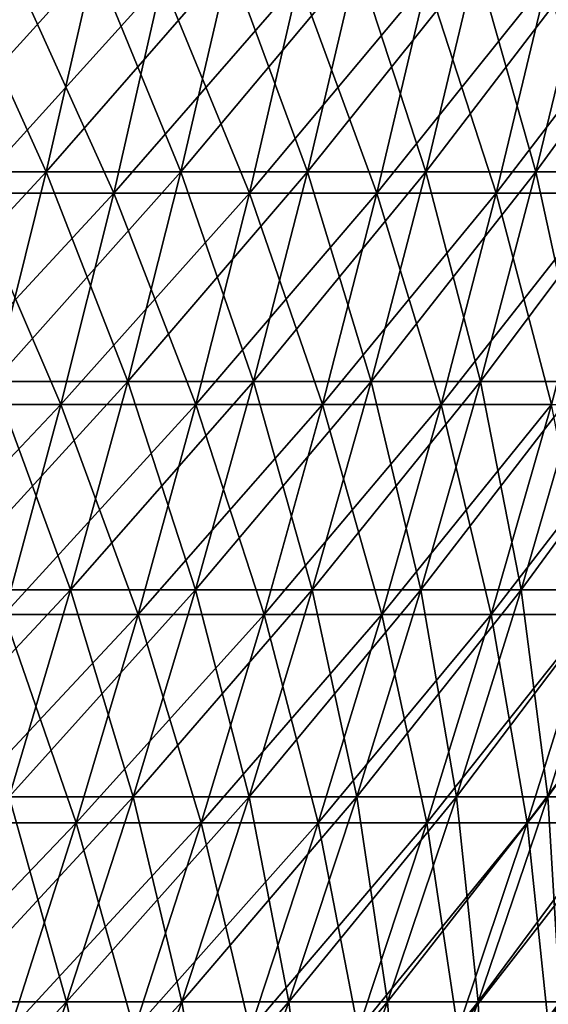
# Model space of a CAD drawing. Header units: millimetres. Extents: x -250 to 250, y -45 to 4150.
# Tile 793 of 805: x 210 to 223, y 4064 to 4089. Entities that reach past the tile are written whole.
import ezdxf

# ---------------------------------------------------------------- set-up
doc = ezdxf.new("R2010")
doc.units = ezdxf.units.MM
doc.header["$LTSCALE"] = 81.481481
for name, color, linetype in [('19', 7, 'CONTINUOUS'), ('20', 7, 'CONTINUOUS'), ('21', 7, 'CONTINUOUS'), ('22', 7, 'CONTINUOUS')]:
    doc.layers.add(name, color=color, linetype=linetype)

msp = doc.modelspace()

# ---------------------------------------------------------------- linework, layer by layer
at = {"layer": '19', "color": 7, "linetype": 'CONTINUOUS'}
for points in [[(212.561, 4084.507, -114.143), (208.945, 4084.507, -120.634), (213.784, 4089.852, -114.799), (212.561, 4084.507, -114.143)], [(213.784, 4089.852, -114.799), (208.945, 4084.507, -120.634), (210.147, 4089.852, -121.328), (213.784, 4089.852, -114.799)], [(215.975, 4084.507, -107.543), (212.561, 4084.507, -114.143), (217.217, 4089.852, -108.161), (215.975, 4084.507, -107.543)], [(217.217, 4089.852, -108.161), (212.561, 4084.507, -114.143), (213.784, 4089.852, -114.799), (217.217, 4089.852, -108.161)], [(219.184, 4084.507, -100.841), (215.975, 4084.507, -107.543), (220.445, 4089.852, -101.421), (219.184, 4084.507, -100.841)], [(220.445, 4089.852, -101.421), (215.975, 4084.507, -107.543), (217.217, 4089.852, -108.161), (220.445, 4089.852, -101.421)], [(222.186, 4084.507, -94.043), (219.184, 4084.507, -100.841), (223.464, 4089.852, -94.584), (222.186, 4084.507, -94.043)], [(223.464, 4089.852, -94.584), (219.184, 4084.507, -100.841), (220.445, 4089.852, -101.421), (223.464, 4089.852, -94.584)], [(224.977, 4084.507, -87.156), (222.186, 4084.507, -94.043), (226.271, 4089.852, -87.658), (224.977, 4084.507, -87.156)], [(226.271, 4089.852, -87.658), (222.186, 4084.507, -94.043), (223.464, 4089.852, -94.584), (226.271, 4089.852, -87.658)], [(211.234, 4079.194, -113.431), (207.641, 4079.194, -119.882), (212.561, 4084.507, -114.143), (211.234, 4079.194, -113.431)], [(212.561, 4084.507, -114.143), (207.641, 4079.194, -119.882), (208.945, 4084.507, -120.634), (212.561, 4084.507, -114.143)], [(214.627, 4079.194, -106.872), (211.234, 4079.194, -113.431), (215.975, 4084.507, -107.543), (214.627, 4079.194, -106.872)], [(215.975, 4084.507, -107.543), (211.234, 4079.194, -113.431), (212.561, 4084.507, -114.143), (215.975, 4084.507, -107.543)], [(217.817, 4079.194, -100.212), (214.627, 4079.194, -106.872), (219.184, 4084.507, -100.841), (217.817, 4079.194, -100.212)], [(219.184, 4084.507, -100.841), (214.627, 4079.194, -106.872), (215.975, 4084.507, -107.543), (219.184, 4084.507, -100.841)], [(220.799, 4079.194, -93.456), (217.817, 4079.194, -100.212), (222.186, 4084.507, -94.043), (220.799, 4079.194, -93.456)], [(222.186, 4084.507, -94.043), (217.817, 4079.194, -100.212), (219.184, 4084.507, -100.841), (222.186, 4084.507, -94.043)], [(223.573, 4079.194, -86.613), (220.799, 4079.194, -93.456), (224.977, 4084.507, -87.156), (223.573, 4079.194, -86.613)], [(224.977, 4084.507, -87.156), (220.799, 4079.194, -93.456), (222.186, 4084.507, -94.043), (224.977, 4084.507, -87.156)], [(209.805, 4073.915, -112.663), (206.236, 4073.915, -119.07), (211.234, 4079.194, -113.431), (209.805, 4073.915, -112.663)], [(211.234, 4079.194, -113.431), (206.236, 4073.915, -119.07), (207.641, 4079.194, -119.882), (211.234, 4079.194, -113.431)], [(213.175, 4073.915, -106.149), (209.805, 4073.915, -112.663), (214.627, 4079.194, -106.872), (213.175, 4073.915, -106.149)], [(214.627, 4079.194, -106.872), (209.805, 4073.915, -112.663), (211.234, 4079.194, -113.431), (214.627, 4079.194, -106.872)], [(216.343, 4073.915, -99.533), (213.175, 4073.915, -106.149), (217.817, 4079.194, -100.212), (216.343, 4073.915, -99.533)], [(217.817, 4079.194, -100.212), (213.175, 4073.915, -106.149), (214.627, 4079.194, -106.872), (217.817, 4079.194, -100.212)], [(219.305, 4073.915, -92.824), (216.343, 4073.915, -99.533), (220.799, 4079.194, -93.456), (219.305, 4073.915, -92.824)], [(220.799, 4079.194, -93.456), (216.343, 4073.915, -99.533), (217.817, 4079.194, -100.212), (220.799, 4079.194, -93.456)], [(222.06, 4073.915, -86.026), (219.305, 4073.915, -92.824), (223.573, 4079.194, -86.613), (222.06, 4073.915, -86.026)], [(223.573, 4079.194, -86.613), (219.305, 4073.915, -92.824), (220.799, 4079.194, -93.456), (223.573, 4079.194, -86.613)], [(224.604, 4073.915, -79.147), (222.06, 4073.915, -86.026), (226.134, 4079.194, -79.687), (224.604, 4073.915, -79.147)], [(226.134, 4079.194, -79.687), (222.06, 4073.915, -86.026), (223.573, 4079.194, -86.613), (226.134, 4079.194, -79.687)], [(211.619, 4068.673, -105.373), (208.273, 4068.673, -111.84), (213.175, 4073.915, -106.149), (211.619, 4068.673, -105.373)], [(213.175, 4073.915, -106.149), (208.273, 4068.673, -111.84), (209.805, 4073.915, -112.663), (213.175, 4073.915, -106.149)], [(214.763, 4068.673, -98.807), (211.619, 4068.673, -105.373), (216.343, 4073.915, -99.533), (214.763, 4068.673, -98.807)], [(216.343, 4073.915, -99.533), (211.619, 4068.673, -105.373), (213.175, 4073.915, -106.149), (216.343, 4073.915, -99.533)], [(217.704, 4068.673, -92.146), (214.763, 4068.673, -98.807), (219.305, 4073.915, -92.824), (217.704, 4068.673, -92.146)], [(219.305, 4073.915, -92.824), (214.763, 4068.673, -98.807), (216.343, 4073.915, -99.533), (219.305, 4073.915, -92.824)], [(220.438, 4068.673, -85.398), (217.704, 4068.673, -92.146), (222.06, 4073.915, -86.026), (220.438, 4068.673, -85.398)], [(222.06, 4073.915, -86.026), (217.704, 4068.673, -92.146), (219.305, 4073.915, -92.824), (222.06, 4073.915, -86.026)], [(222.964, 4068.673, -78.569), (220.438, 4068.673, -85.398), (224.604, 4073.915, -79.147), (222.964, 4068.673, -78.569)], [(224.604, 4073.915, -79.147), (220.438, 4068.673, -85.398), (222.06, 4073.915, -86.026), (224.604, 4073.915, -79.147)], [(225.278, 4068.673, -71.666), (222.964, 4068.673, -78.569), (226.934, 4073.915, -72.193), (225.278, 4068.673, -71.666)], [(226.934, 4073.915, -72.193), (222.964, 4068.673, -78.569), (224.604, 4073.915, -79.147), (226.934, 4073.915, -72.193)], [(209.959, 4063.471, -104.547), (206.64, 4063.471, -110.963), (211.619, 4068.673, -105.373), (209.959, 4063.471, -104.547)], [(211.619, 4068.673, -105.373), (206.64, 4063.471, -110.963), (208.273, 4068.673, -111.84), (211.619, 4068.673, -105.373)], [(213.079, 4063.471, -98.032), (209.959, 4063.471, -104.547), (214.763, 4068.673, -98.807), (213.079, 4063.471, -98.032)], [(214.763, 4068.673, -98.807), (209.959, 4063.471, -104.547), (211.619, 4068.673, -105.373), (214.763, 4068.673, -98.807)], [(215.997, 4063.471, -91.424), (213.079, 4063.471, -98.032), (217.704, 4068.673, -92.146), (215.997, 4063.471, -91.424)], [(217.704, 4068.673, -92.146), (213.079, 4063.471, -98.032), (214.763, 4068.673, -98.807), (217.704, 4068.673, -92.146)], [(218.71, 4063.471, -84.729), (215.997, 4063.471, -91.424), (220.438, 4068.673, -85.398), (218.71, 4063.471, -84.729)], [(220.438, 4068.673, -85.398), (215.997, 4063.471, -91.424), (217.704, 4068.673, -92.146), (220.438, 4068.673, -85.398)], [(221.215, 4063.471, -77.953), (218.71, 4063.471, -84.729), (222.964, 4068.673, -78.569), (221.215, 4063.471, -77.953)], [(222.964, 4068.673, -78.569), (218.71, 4063.471, -84.729), (220.438, 4068.673, -85.398), (222.964, 4068.673, -78.569)], [(223.511, 4063.471, -71.104), (221.215, 4063.471, -77.953), (225.278, 4068.673, -71.666), (223.511, 4063.471, -71.104)], [(225.278, 4068.673, -71.666), (221.215, 4063.471, -77.953), (222.964, 4068.673, -78.569), (225.278, 4068.673, -71.666)]]:
    msp.add_3dface(points, dxfattribs=at)
at = {"layer": '20', "color": 7, "linetype": 'CONTINUOUS'}
for points in [[(208.945, 4084.507, 120.634), (212.561, 4084.507, 114.143), (210.147, 4089.852, 121.328), (208.945, 4084.507, 120.634)], [(210.147, 4089.852, 121.328), (212.561, 4084.507, 114.143), (213.784, 4089.852, 114.799), (210.147, 4089.852, 121.328)], [(212.561, 4084.507, 114.143), (215.975, 4084.507, 107.543), (213.784, 4089.852, 114.799), (212.561, 4084.507, 114.143)], [(213.784, 4089.852, 114.799), (215.975, 4084.507, 107.543), (217.217, 4089.852, 108.161), (213.784, 4089.852, 114.799)], [(215.975, 4084.507, 107.543), (219.184, 4084.507, 100.841), (217.217, 4089.852, 108.161), (215.975, 4084.507, 107.543)], [(217.217, 4089.852, 108.161), (219.184, 4084.507, 100.841), (220.445, 4089.852, 101.421), (217.217, 4089.852, 108.161)], [(219.184, 4084.507, 100.841), (222.186, 4084.507, 94.043), (220.445, 4089.852, 101.421), (219.184, 4084.507, 100.841)], [(220.445, 4089.852, 101.421), (222.186, 4084.507, 94.043), (223.464, 4089.852, 94.584), (220.445, 4089.852, 101.421)], [(222.186, 4084.507, 94.043), (224.977, 4084.507, 87.156), (223.464, 4089.852, 94.584), (222.186, 4084.507, 94.043)], [(223.464, 4089.852, 94.584), (224.977, 4084.507, 87.156), (226.271, 4089.852, 87.658), (223.464, 4089.852, 94.584)], [(207.641, 4079.194, 119.882), (211.234, 4079.194, 113.431), (208.945, 4084.507, 120.634), (207.641, 4079.194, 119.882)], [(208.945, 4084.507, 120.634), (211.234, 4079.194, 113.431), (212.561, 4084.507, 114.143), (208.945, 4084.507, 120.634)], [(211.234, 4079.194, 113.431), (214.627, 4079.194, 106.872), (212.561, 4084.507, 114.143), (211.234, 4079.194, 113.431)], [(212.561, 4084.507, 114.143), (214.627, 4079.194, 106.872), (215.975, 4084.507, 107.543), (212.561, 4084.507, 114.143)], [(214.627, 4079.194, 106.872), (217.817, 4079.194, 100.212), (215.975, 4084.507, 107.543), (214.627, 4079.194, 106.872)], [(215.975, 4084.507, 107.543), (217.817, 4079.194, 100.212), (219.184, 4084.507, 100.841), (215.975, 4084.507, 107.543)], [(217.817, 4079.194, 100.212), (220.799, 4079.194, 93.456), (219.184, 4084.507, 100.841), (217.817, 4079.194, 100.212)], [(219.184, 4084.507, 100.841), (220.799, 4079.194, 93.456), (222.186, 4084.507, 94.043), (219.184, 4084.507, 100.841)], [(220.799, 4079.194, 93.456), (223.573, 4079.194, 86.613), (222.186, 4084.507, 94.043), (220.799, 4079.194, 93.456)], [(222.186, 4084.507, 94.043), (223.573, 4079.194, 86.613), (224.977, 4084.507, 87.156), (222.186, 4084.507, 94.043)], [(207.641, 4079.194, 119.882), (209.805, 4073.915, 112.663), (211.234, 4079.194, 113.431), (207.641, 4079.194, 119.882)], [(209.805, 4073.915, 112.663), (213.175, 4073.915, 106.149), (211.234, 4079.194, 113.431), (209.805, 4073.915, 112.663)], [(211.234, 4079.194, 113.431), (213.175, 4073.915, 106.149), (214.627, 4079.194, 106.872), (211.234, 4079.194, 113.431)], [(213.175, 4073.915, 106.149), (216.343, 4073.915, 99.533), (214.627, 4079.194, 106.872), (213.175, 4073.915, 106.149)], [(214.627, 4079.194, 106.872), (216.343, 4073.915, 99.533), (217.817, 4079.194, 100.212), (214.627, 4079.194, 106.872)], [(216.343, 4073.915, 99.533), (219.305, 4073.915, 92.824), (217.817, 4079.194, 100.212), (216.343, 4073.915, 99.533)], [(217.817, 4079.194, 100.212), (219.305, 4073.915, 92.824), (220.799, 4079.194, 93.456), (217.817, 4079.194, 100.212)], [(219.305, 4073.915, 92.824), (222.06, 4073.915, 86.026), (220.799, 4079.194, 93.456), (219.305, 4073.915, 92.824)], [(220.799, 4079.194, 93.456), (222.06, 4073.915, 86.026), (223.573, 4079.194, 86.613), (220.799, 4079.194, 93.456)], [(222.06, 4073.915, 86.026), (224.604, 4073.915, 79.147), (223.573, 4079.194, 86.613), (222.06, 4073.915, 86.026)], [(208.273, 4068.673, 111.84), (211.619, 4068.673, 105.373), (209.805, 4073.915, 112.663), (208.273, 4068.673, 111.84)], [(209.805, 4073.915, 112.663), (211.619, 4068.673, 105.373), (213.175, 4073.915, 106.149), (209.805, 4073.915, 112.663)], [(211.619, 4068.673, 105.373), (214.763, 4068.673, 98.807), (213.175, 4073.915, 106.149), (211.619, 4068.673, 105.373)], [(213.175, 4073.915, 106.149), (214.763, 4068.673, 98.807), (216.343, 4073.915, 99.533), (213.175, 4073.915, 106.149)], [(214.763, 4068.673, 98.807), (217.704, 4068.673, 92.146), (216.343, 4073.915, 99.533), (214.763, 4068.673, 98.807)], [(216.343, 4073.915, 99.533), (217.704, 4068.673, 92.146), (219.305, 4073.915, 92.824), (216.343, 4073.915, 99.533)], [(217.704, 4068.673, 92.146), (220.438, 4068.673, 85.398), (219.305, 4073.915, 92.824), (217.704, 4068.673, 92.146)], [(219.305, 4073.915, 92.824), (220.438, 4068.673, 85.398), (222.06, 4073.915, 86.026), (219.305, 4073.915, 92.824)], [(220.438, 4068.673, 85.398), (222.964, 4068.673, 78.569), (222.06, 4073.915, 86.026), (220.438, 4068.673, 85.398)], [(222.06, 4073.915, 86.026), (222.964, 4068.673, 78.569), (224.604, 4073.915, 79.147), (222.06, 4073.915, 86.026)], [(222.964, 4068.673, 78.569), (225.278, 4068.673, 71.666), (224.604, 4073.915, 79.147), (222.964, 4068.673, 78.569)], [(208.273, 4068.673, 111.84), (209.959, 4063.471, 104.547), (211.619, 4068.673, 105.373), (208.273, 4068.673, 111.84)], [(209.959, 4063.471, 104.547), (213.079, 4063.471, 98.032), (211.619, 4068.673, 105.373), (209.959, 4063.471, 104.547)], [(211.619, 4068.673, 105.373), (213.079, 4063.471, 98.032), (214.763, 4068.673, 98.807), (211.619, 4068.673, 105.373)], [(213.079, 4063.471, 98.032), (215.997, 4063.471, 91.424), (214.763, 4068.673, 98.807), (213.079, 4063.471, 98.032)], [(214.763, 4068.673, 98.807), (215.997, 4063.471, 91.424), (217.704, 4068.673, 92.146), (214.763, 4068.673, 98.807)], [(215.997, 4063.471, 91.424), (218.71, 4063.471, 84.729), (217.704, 4068.673, 92.146), (215.997, 4063.471, 91.424)], [(217.704, 4068.673, 92.146), (218.71, 4063.471, 84.729), (220.438, 4068.673, 85.398), (217.704, 4068.673, 92.146)], [(218.71, 4063.471, 84.729), (221.215, 4063.471, 77.953), (220.438, 4068.673, 85.398), (218.71, 4063.471, 84.729)], [(220.438, 4068.673, 85.398), (221.215, 4063.471, 77.953), (222.964, 4068.673, 78.569), (220.438, 4068.673, 85.398)], [(221.215, 4063.471, 77.953), (223.511, 4063.471, 71.104), (222.964, 4068.673, 78.569), (221.215, 4063.471, 77.953)], [(222.964, 4068.673, 78.569), (223.511, 4063.471, 71.104), (225.278, 4068.673, 71.666), (222.964, 4068.673, 78.569)]]:
    msp.add_3dface(points, dxfattribs=at)
at = {"layer": '21', "color": 7, "linetype": 'CONTINUOUS'}
for points in [[(210.862, 4085.04, 113.231), (207.275, 4085.04, 119.671), (212.075, 4090.342, 113.882), (210.862, 4085.04, 113.231)], [(212.075, 4090.342, 113.882), (207.275, 4085.04, 119.671), (208.467, 4090.342, 120.359), (212.075, 4090.342, 113.882)], [(214.249, 4085.04, 106.684), (210.862, 4085.04, 113.231), (215.481, 4090.342, 107.297), (214.249, 4085.04, 106.684)], [(215.481, 4090.342, 107.297), (210.862, 4085.04, 113.231), (212.075, 4090.342, 113.882), (215.481, 4090.342, 107.297)], [(217.433, 4085.04, 100.035), (214.249, 4085.04, 106.684), (218.683, 4090.342, 100.61), (217.433, 4085.04, 100.035)], [(218.683, 4090.342, 100.61), (214.249, 4085.04, 106.684), (215.481, 4090.342, 107.297), (218.683, 4090.342, 100.61)], [(220.411, 4085.04, 93.292), (217.433, 4085.04, 100.035), (221.678, 4090.342, 93.828), (220.411, 4085.04, 93.292)], [(221.678, 4090.342, 93.828), (217.433, 4085.04, 100.035), (218.683, 4090.342, 100.61), (221.678, 4090.342, 93.828)], [(223.179, 4085.04, 86.46), (220.411, 4085.04, 93.292), (224.462, 4090.342, 86.957), (223.179, 4085.04, 86.46)], [(224.462, 4090.342, 86.957), (220.411, 4085.04, 93.292), (221.678, 4090.342, 93.828), (224.462, 4090.342, 86.957)], [(225.736, 4085.04, 79.546), (223.179, 4085.04, 86.46), (227.034, 4090.342, 80.004), (225.736, 4085.04, 79.546)], [(227.034, 4090.342, 80.004), (223.179, 4085.04, 86.46), (224.462, 4090.342, 86.957), (227.034, 4090.342, 80.004)], [(209.547, 4079.77, 112.524), (205.982, 4079.77, 118.924), (210.862, 4085.04, 113.231), (209.547, 4079.77, 112.524)], [(210.862, 4085.04, 113.231), (205.982, 4079.77, 118.924), (207.275, 4085.04, 119.671), (210.862, 4085.04, 113.231)], [(212.913, 4079.77, 106.018), (209.547, 4079.77, 112.524), (214.249, 4085.04, 106.684), (212.913, 4079.77, 106.018)], [(214.249, 4085.04, 106.684), (209.547, 4079.77, 112.524), (210.862, 4085.04, 113.231), (214.249, 4085.04, 106.684)], [(216.077, 4079.77, 99.411), (212.913, 4079.77, 106.018), (217.433, 4085.04, 100.035), (216.077, 4079.77, 99.411)], [(217.433, 4085.04, 100.035), (212.913, 4079.77, 106.018), (214.249, 4085.04, 106.684), (217.433, 4085.04, 100.035)], [(219.036, 4079.77, 92.71), (216.077, 4079.77, 99.411), (220.411, 4085.04, 93.292), (219.036, 4079.77, 92.71)], [(220.411, 4085.04, 93.292), (216.077, 4079.77, 99.411), (217.433, 4085.04, 100.035), (220.411, 4085.04, 93.292)], [(221.787, 4079.77, 85.921), (219.036, 4079.77, 92.71), (223.179, 4085.04, 86.46), (221.787, 4079.77, 85.921)], [(223.179, 4085.04, 86.46), (219.036, 4079.77, 92.71), (220.411, 4085.04, 93.292), (223.179, 4085.04, 86.46)], [(224.327, 4079.77, 79.05), (221.787, 4079.77, 85.921), (225.736, 4085.04, 79.546), (224.327, 4079.77, 79.05)], [(225.736, 4085.04, 79.546), (221.787, 4079.77, 85.921), (223.179, 4085.04, 86.46), (225.736, 4085.04, 79.546)], [(211.472, 4074.534, 105.301), (208.129, 4074.534, 111.763), (212.913, 4079.77, 106.018), (211.472, 4074.534, 105.301)], [(212.913, 4079.77, 106.018), (208.129, 4074.534, 111.763), (209.547, 4079.77, 112.524), (212.913, 4079.77, 106.018)], [(214.615, 4074.534, 98.738), (211.472, 4074.534, 105.301), (216.077, 4079.77, 99.411), (214.615, 4074.534, 98.738)], [(216.077, 4079.77, 99.411), (211.472, 4074.534, 105.301), (212.913, 4079.77, 106.018), (216.077, 4079.77, 99.411)], [(217.554, 4074.534, 92.083), (214.615, 4074.534, 98.738), (219.036, 4079.77, 92.71), (217.554, 4074.534, 92.083)], [(219.036, 4079.77, 92.71), (214.615, 4074.534, 98.738), (216.077, 4079.77, 99.411), (219.036, 4079.77, 92.71)], [(220.286, 4074.534, 85.339), (217.554, 4074.534, 92.083), (221.787, 4079.77, 85.921), (220.286, 4074.534, 85.339)], [(221.787, 4079.77, 85.921), (217.554, 4074.534, 92.083), (219.036, 4079.77, 92.71), (221.787, 4079.77, 85.921)], [(222.81, 4074.534, 78.515), (220.286, 4074.534, 85.339), (224.327, 4079.77, 79.05), (222.81, 4074.534, 78.515)], [(224.327, 4079.77, 79.05), (220.286, 4074.534, 85.339), (221.787, 4079.77, 85.921), (224.327, 4079.77, 79.05)], [(225.122, 4074.534, 71.616), (222.81, 4074.534, 78.515), (226.655, 4079.77, 72.104), (225.122, 4074.534, 71.616)], [(226.655, 4079.77, 72.104), (222.81, 4074.534, 78.515), (224.327, 4079.77, 79.05), (226.655, 4079.77, 72.104)], [(209.929, 4069.334, 104.532), (206.61, 4069.334, 110.947), (211.472, 4074.534, 105.301), (209.929, 4069.334, 104.532)], [(211.472, 4074.534, 105.301), (206.61, 4069.334, 110.947), (208.129, 4074.534, 111.763), (211.472, 4074.534, 105.301)], [(213.048, 4069.334, 98.018), (209.929, 4069.334, 104.532), (214.615, 4074.534, 98.738), (213.048, 4069.334, 98.018)], [(214.615, 4074.534, 98.738), (209.929, 4069.334, 104.532), (211.472, 4074.534, 105.301), (214.615, 4074.534, 98.738)], [(215.966, 4069.334, 91.41), (213.048, 4069.334, 98.018), (217.554, 4074.534, 92.083), (215.966, 4069.334, 91.41)], [(217.554, 4074.534, 92.083), (213.048, 4069.334, 98.018), (214.615, 4074.534, 98.738), (217.554, 4074.534, 92.083)], [(218.678, 4069.334, 84.716), (215.966, 4069.334, 91.41), (220.286, 4074.534, 85.339), (218.678, 4069.334, 84.716)], [(220.286, 4074.534, 85.339), (215.966, 4069.334, 91.41), (217.554, 4074.534, 92.083), (220.286, 4074.534, 85.339)], [(221.183, 4069.334, 77.942), (218.678, 4069.334, 84.716), (222.81, 4074.534, 78.515), (221.183, 4069.334, 77.942)], [(222.81, 4074.534, 78.515), (218.678, 4069.334, 84.716), (220.286, 4074.534, 85.339), (222.81, 4074.534, 78.515)], [(223.479, 4069.334, 71.094), (221.183, 4069.334, 77.942), (225.122, 4074.534, 71.616), (223.479, 4069.334, 71.094)], [(225.122, 4074.534, 71.616), (221.183, 4069.334, 77.942), (222.81, 4074.534, 78.515), (225.122, 4074.534, 71.616)], [(225.562, 4069.334, 64.178), (223.479, 4069.334, 71.094), (227.221, 4074.534, 64.65), (225.562, 4069.334, 64.178)], [(227.221, 4074.534, 64.65), (223.479, 4069.334, 71.094), (225.122, 4074.534, 71.616), (227.221, 4074.534, 64.65)], [(211.378, 4064.175, 97.249), (208.283, 4064.175, 103.713), (213.048, 4069.334, 98.018), (211.378, 4064.175, 97.249)], [(213.048, 4069.334, 98.018), (208.283, 4064.175, 103.713), (209.929, 4069.334, 104.532), (213.048, 4069.334, 98.018)], [(214.272, 4064.175, 90.694), (211.378, 4064.175, 97.249), (215.966, 4069.334, 91.41), (214.272, 4064.175, 90.694)], [(215.966, 4069.334, 91.41), (211.378, 4064.175, 97.249), (213.048, 4069.334, 98.018), (215.966, 4069.334, 91.41)], [(216.964, 4064.175, 84.052), (214.272, 4064.175, 90.694), (218.678, 4069.334, 84.716), (216.964, 4064.175, 84.052)], [(218.678, 4069.334, 84.716), (214.272, 4064.175, 90.694), (215.966, 4069.334, 91.41), (218.678, 4069.334, 84.716)], [(219.449, 4064.175, 77.331), (216.964, 4064.175, 84.052), (221.183, 4069.334, 77.942), (219.449, 4064.175, 77.331)], [(221.183, 4069.334, 77.942), (216.964, 4064.175, 84.052), (218.678, 4069.334, 84.716), (221.183, 4069.334, 77.942)], [(221.727, 4064.175, 70.536), (219.449, 4064.175, 77.331), (223.479, 4069.334, 71.094), (221.727, 4064.175, 70.536)], [(223.479, 4069.334, 71.094), (219.449, 4064.175, 77.331), (221.183, 4069.334, 77.942), (223.479, 4069.334, 71.094)], [(223.794, 4064.175, 63.675), (221.727, 4064.175, 70.536), (225.562, 4069.334, 64.178), (223.794, 4064.175, 63.675)], [(225.562, 4069.334, 64.178), (221.727, 4064.175, 70.536), (223.479, 4069.334, 71.094), (225.562, 4069.334, 64.178)], [(209.604, 4059.057, 96.433), (206.535, 4059.057, 102.842), (211.378, 4064.175, 97.249), (209.604, 4059.057, 96.433)], [(211.378, 4064.175, 97.249), (206.535, 4059.057, 102.842), (208.283, 4064.175, 103.713), (211.378, 4064.175, 97.249)], [(212.475, 4059.057, 89.933), (209.604, 4059.057, 96.433), (214.272, 4064.175, 90.694), (212.475, 4059.057, 89.933)], [(214.272, 4064.175, 90.694), (209.604, 4059.057, 96.433), (211.378, 4064.175, 97.249), (214.272, 4064.175, 90.694)], [(215.143, 4059.057, 83.347), (212.475, 4059.057, 89.933), (216.964, 4064.175, 84.052), (215.143, 4059.057, 83.347)], [(216.964, 4064.175, 84.052), (212.475, 4059.057, 89.933), (214.272, 4064.175, 90.694), (216.964, 4064.175, 84.052)], [(217.608, 4059.057, 76.682), (215.143, 4059.057, 83.347), (219.449, 4064.175, 77.331), (217.608, 4059.057, 76.682)], [(219.449, 4064.175, 77.331), (215.143, 4059.057, 83.347), (216.964, 4064.175, 84.052), (219.449, 4064.175, 77.331)], [(219.866, 4059.057, 69.944), (217.608, 4059.057, 76.682), (221.727, 4064.175, 70.536), (219.866, 4059.057, 69.944)], [(221.727, 4064.175, 70.536), (217.608, 4059.057, 76.682), (219.449, 4064.175, 77.331), (221.727, 4064.175, 70.536)], [(221.916, 4059.057, 63.14), (219.866, 4059.057, 69.944), (223.794, 4064.175, 63.675), (221.916, 4059.057, 63.14)], [(223.794, 4064.175, 63.675), (219.866, 4059.057, 69.944), (221.727, 4064.175, 70.536), (223.794, 4064.175, 63.675)], [(223.755, 4059.057, 56.277), (221.916, 4059.057, 63.14), (225.648, 4064.175, 56.753), (223.755, 4059.057, 56.277)], [(225.648, 4064.175, 56.753), (221.916, 4059.057, 63.14), (223.794, 4064.175, 63.675), (225.648, 4064.175, 56.753)]]:
    msp.add_3dface(points, dxfattribs=at)
at = {"layer": '22', "color": 7, "linetype": 'CONTINUOUS'}
for points in [[(207.275, 4085.04, -119.671), (210.862, 4085.04, -113.231), (208.467, 4090.342, -120.359), (207.275, 4085.04, -119.671)], [(208.467, 4090.342, -120.359), (210.862, 4085.04, -113.231), (212.075, 4090.342, -113.882), (208.467, 4090.342, -120.359)], [(210.862, 4085.04, -113.231), (214.249, 4085.04, -106.684), (212.075, 4090.342, -113.882), (210.862, 4085.04, -113.231)], [(212.075, 4090.342, -113.882), (214.249, 4085.04, -106.684), (215.481, 4090.342, -107.297), (212.075, 4090.342, -113.882)], [(214.249, 4085.04, -106.684), (217.433, 4085.04, -100.035), (215.481, 4090.342, -107.297), (214.249, 4085.04, -106.684)], [(215.481, 4090.342, -107.297), (217.433, 4085.04, -100.035), (218.683, 4090.342, -100.61), (215.481, 4090.342, -107.297)], [(217.433, 4085.04, -100.035), (220.411, 4085.04, -93.292), (218.683, 4090.342, -100.61), (217.433, 4085.04, -100.035)], [(218.683, 4090.342, -100.61), (220.411, 4085.04, -93.292), (221.678, 4090.342, -93.828), (218.683, 4090.342, -100.61)], [(220.411, 4085.04, -93.292), (223.179, 4085.04, -86.46), (221.678, 4090.342, -93.828), (220.411, 4085.04, -93.292)], [(221.678, 4090.342, -93.828), (223.179, 4085.04, -86.46), (224.462, 4090.342, -86.957), (221.678, 4090.342, -93.828)], [(223.179, 4085.04, -86.46), (225.736, 4085.04, -79.546), (224.462, 4090.342, -86.957), (223.179, 4085.04, -86.46)], [(207.275, 4085.04, -119.671), (209.547, 4079.77, -112.524), (210.862, 4085.04, -113.231), (207.275, 4085.04, -119.671)], [(209.547, 4079.77, -112.524), (212.913, 4079.77, -106.018), (210.862, 4085.04, -113.231), (209.547, 4079.77, -112.524)], [(210.862, 4085.04, -113.231), (212.913, 4079.77, -106.018), (214.249, 4085.04, -106.684), (210.862, 4085.04, -113.231)], [(212.913, 4079.77, -106.018), (216.077, 4079.77, -99.411), (214.249, 4085.04, -106.684), (212.913, 4079.77, -106.018)], [(214.249, 4085.04, -106.684), (216.077, 4079.77, -99.411), (217.433, 4085.04, -100.035), (214.249, 4085.04, -106.684)], [(216.077, 4079.77, -99.411), (219.036, 4079.77, -92.71), (217.433, 4085.04, -100.035), (216.077, 4079.77, -99.411)], [(217.433, 4085.04, -100.035), (219.036, 4079.77, -92.71), (220.411, 4085.04, -93.292), (217.433, 4085.04, -100.035)], [(219.036, 4079.77, -92.71), (221.787, 4079.77, -85.921), (220.411, 4085.04, -93.292), (219.036, 4079.77, -92.71)], [(220.411, 4085.04, -93.292), (221.787, 4079.77, -85.921), (223.179, 4085.04, -86.46), (220.411, 4085.04, -93.292)], [(221.787, 4079.77, -85.921), (224.327, 4079.77, -79.05), (223.179, 4085.04, -86.46), (221.787, 4079.77, -85.921)], [(223.179, 4085.04, -86.46), (224.327, 4079.77, -79.05), (225.736, 4085.04, -79.546), (223.179, 4085.04, -86.46)], [(208.129, 4074.534, -111.763), (211.472, 4074.534, -105.301), (209.547, 4079.77, -112.524), (208.129, 4074.534, -111.763)], [(209.547, 4079.77, -112.524), (211.472, 4074.534, -105.301), (212.913, 4079.77, -106.018), (209.547, 4079.77, -112.524)], [(211.472, 4074.534, -105.301), (214.615, 4074.534, -98.738), (212.913, 4079.77, -106.018), (211.472, 4074.534, -105.301)], [(212.913, 4079.77, -106.018), (214.615, 4074.534, -98.738), (216.077, 4079.77, -99.411), (212.913, 4079.77, -106.018)], [(214.615, 4074.534, -98.738), (217.554, 4074.534, -92.083), (216.077, 4079.77, -99.411), (214.615, 4074.534, -98.738)], [(216.077, 4079.77, -99.411), (217.554, 4074.534, -92.083), (219.036, 4079.77, -92.71), (216.077, 4079.77, -99.411)], [(217.554, 4074.534, -92.083), (220.286, 4074.534, -85.339), (219.036, 4079.77, -92.71), (217.554, 4074.534, -92.083)], [(219.036, 4079.77, -92.71), (220.286, 4074.534, -85.339), (221.787, 4079.77, -85.921), (219.036, 4079.77, -92.71)], [(220.286, 4074.534, -85.339), (222.81, 4074.534, -78.515), (221.787, 4079.77, -85.921), (220.286, 4074.534, -85.339)], [(221.787, 4079.77, -85.921), (222.81, 4074.534, -78.515), (224.327, 4079.77, -79.05), (221.787, 4079.77, -85.921)], [(222.81, 4074.534, -78.515), (225.122, 4074.534, -71.616), (224.327, 4079.77, -79.05), (222.81, 4074.534, -78.515)], [(208.129, 4074.534, -111.763), (209.929, 4069.334, -104.532), (211.472, 4074.534, -105.301), (208.129, 4074.534, -111.763)], [(209.929, 4069.334, -104.532), (213.048, 4069.334, -98.018), (211.472, 4074.534, -105.301), (209.929, 4069.334, -104.532)], [(211.472, 4074.534, -105.301), (213.048, 4069.334, -98.018), (214.615, 4074.534, -98.738), (211.472, 4074.534, -105.301)], [(213.048, 4069.334, -98.018), (215.966, 4069.334, -91.41), (214.615, 4074.534, -98.738), (213.048, 4069.334, -98.018)], [(214.615, 4074.534, -98.738), (215.966, 4069.334, -91.41), (217.554, 4074.534, -92.083), (214.615, 4074.534, -98.738)], [(215.966, 4069.334, -91.41), (218.678, 4069.334, -84.716), (217.554, 4074.534, -92.083), (215.966, 4069.334, -91.41)], [(217.554, 4074.534, -92.083), (218.678, 4069.334, -84.716), (220.286, 4074.534, -85.339), (217.554, 4074.534, -92.083)], [(218.678, 4069.334, -84.716), (221.183, 4069.334, -77.942), (220.286, 4074.534, -85.339), (218.678, 4069.334, -84.716)], [(220.286, 4074.534, -85.339), (221.183, 4069.334, -77.942), (222.81, 4074.534, -78.515), (220.286, 4074.534, -85.339)], [(221.183, 4069.334, -77.942), (223.479, 4069.334, -71.094), (222.81, 4074.534, -78.515), (221.183, 4069.334, -77.942)], [(222.81, 4074.534, -78.515), (223.479, 4069.334, -71.094), (225.122, 4074.534, -71.616), (222.81, 4074.534, -78.515)], [(223.479, 4069.334, -71.094), (225.562, 4069.334, -64.178), (225.122, 4074.534, -71.616), (223.479, 4069.334, -71.094)], [(208.283, 4064.175, -103.713), (211.378, 4064.175, -97.249), (209.929, 4069.334, -104.532), (208.283, 4064.175, -103.713)], [(209.929, 4069.334, -104.532), (211.378, 4064.175, -97.249), (213.048, 4069.334, -98.018), (209.929, 4069.334, -104.532)], [(211.378, 4064.175, -97.249), (214.272, 4064.175, -90.694), (213.048, 4069.334, -98.018), (211.378, 4064.175, -97.249)], [(213.048, 4069.334, -98.018), (214.272, 4064.175, -90.694), (215.966, 4069.334, -91.41), (213.048, 4069.334, -98.018)], [(214.272, 4064.175, -90.694), (216.964, 4064.175, -84.052), (215.966, 4069.334, -91.41), (214.272, 4064.175, -90.694)], [(215.966, 4069.334, -91.41), (216.964, 4064.175, -84.052), (218.678, 4069.334, -84.716), (215.966, 4069.334, -91.41)], [(216.964, 4064.175, -84.052), (219.449, 4064.175, -77.331), (218.678, 4069.334, -84.716), (216.964, 4064.175, -84.052)], [(218.678, 4069.334, -84.716), (219.449, 4064.175, -77.331), (221.183, 4069.334, -77.942), (218.678, 4069.334, -84.716)], [(219.449, 4064.175, -77.331), (221.727, 4064.175, -70.536), (221.183, 4069.334, -77.942), (219.449, 4064.175, -77.331)], [(221.183, 4069.334, -77.942), (221.727, 4064.175, -70.536), (223.479, 4069.334, -71.094), (221.183, 4069.334, -77.942)], [(221.727, 4064.175, -70.536), (223.794, 4064.175, -63.675), (223.479, 4069.334, -71.094), (221.727, 4064.175, -70.536)], [(223.479, 4069.334, -71.094), (223.794, 4064.175, -63.675), (225.562, 4069.334, -64.178), (223.479, 4069.334, -71.094)], [(208.283, 4064.175, -103.713), (209.604, 4059.057, -96.433), (211.378, 4064.175, -97.249), (208.283, 4064.175, -103.713)], [(209.604, 4059.057, -96.433), (212.475, 4059.057, -89.933), (211.378, 4064.175, -97.249), (209.604, 4059.057, -96.433)], [(211.378, 4064.175, -97.249), (212.475, 4059.057, -89.933), (214.272, 4064.175, -90.694), (211.378, 4064.175, -97.249)], [(212.475, 4059.057, -89.933), (215.143, 4059.057, -83.347), (214.272, 4064.175, -90.694), (212.475, 4059.057, -89.933)], [(214.272, 4064.175, -90.694), (215.143, 4059.057, -83.347), (216.964, 4064.175, -84.052), (214.272, 4064.175, -90.694)], [(215.143, 4059.057, -83.347), (217.608, 4059.057, -76.682), (216.964, 4064.175, -84.052), (215.143, 4059.057, -83.347)], [(216.964, 4064.175, -84.052), (217.608, 4059.057, -76.682), (219.449, 4064.175, -77.331), (216.964, 4064.175, -84.052)], [(217.608, 4059.057, -76.682), (219.866, 4059.057, -69.944), (219.449, 4064.175, -77.331), (217.608, 4059.057, -76.682)], [(219.449, 4064.175, -77.331), (219.866, 4059.057, -69.944), (221.727, 4064.175, -70.536), (219.449, 4064.175, -77.331)], [(219.866, 4059.057, -69.944), (221.916, 4059.057, -63.14), (221.727, 4064.175, -70.536), (219.866, 4059.057, -69.944)], [(221.727, 4064.175, -70.536), (221.916, 4059.057, -63.14), (223.794, 4064.175, -63.675), (221.727, 4064.175, -70.536)], [(221.916, 4059.057, -63.14), (223.755, 4059.057, -56.277), (223.794, 4064.175, -63.675), (221.916, 4059.057, -63.14)]]:
    msp.add_3dface(points, dxfattribs=at)

doc.saveas('drawing.dxf')
